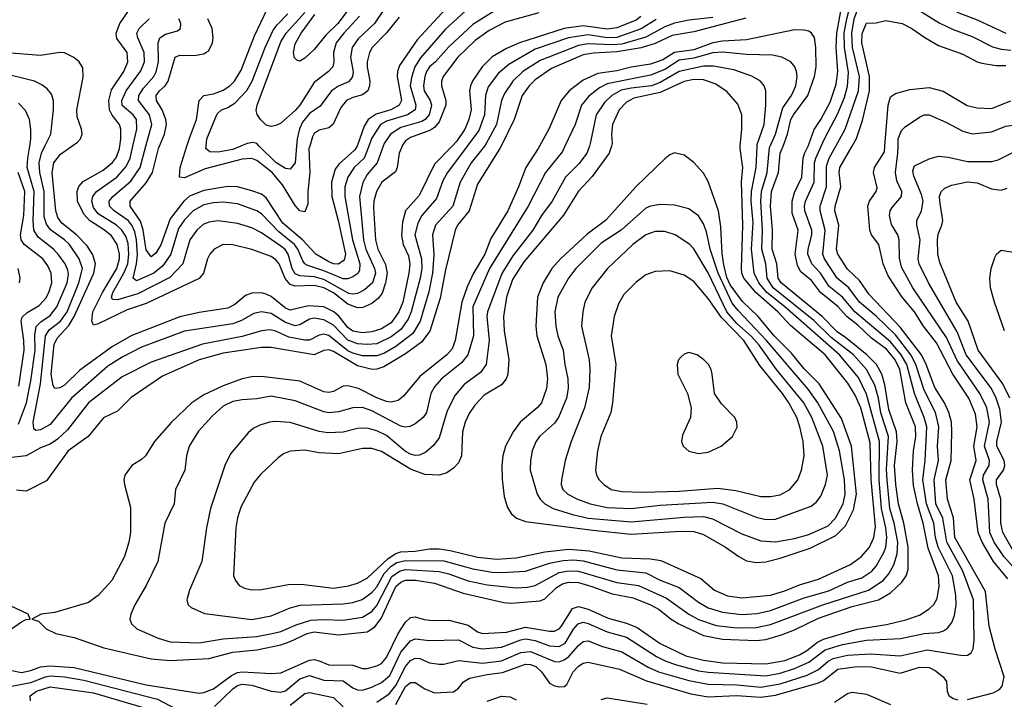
# Model space of a CAD drawing. Header units: inches. Extents: x 1308407 to 1441228, y 959628 to 1036311.
# Tile 377 of 656: x 1364263 to 1368363, y 1007696 to 1010526. Entities that reach past the tile are written whole.
import ezdxf

# ---------------------------------------------------------------- set-up
doc = ezdxf.new("R2010")
doc.units = ezdxf.units.IN
doc.header["$MEASUREMENT"] = 0
doc.layers.add('B3060', color=7, linetype='Continuous')
doc.layers.add('B3061', color=7, linetype='Continuous')

msp = doc.modelspace()

# ---------------------------------------------------------------- linework, layer by layer
at = {"layer": 'B3060', "color": 5}
for points, elevation in [([(1364190, 1007824.3), (1364270, 1007807.6), (1364310, 1007815.4), (1364350, 1007831.7), (1364390, 1007836), (1364490, 1007827.9), (1364790, 1007756), (1365010, 1007721.8), (1365030, 1007724.6), (1365070, 1007739.5), (1365144.6, 1007795.4), (1365170, 1007807.4), (1365190.7, 1007810.7), (1365310, 1007803.5), (1365350, 1007806.2), (1365470, 1007859.3), (1365490, 1007861.4), (1365510, 1007856.7), (1365550, 1007839.9), (1365650, 1007838.6), (1365690, 1007824.7), (1365710, 1007824), (1365750, 1007835.2), (1365770, 1007845.5), (1365790, 1007869.5), (1365839.2, 1007970), (1365870, 1008017.4), (1365890, 1008036.8), (1365910, 1008039.1), (1365947.9, 1008027.9), (1365983.9, 1008023.9), (1366050, 1008026), (1366130, 1008005.2), (1366170, 1007977.2), (1366190, 1007969.7), (1366290, 1007975.4), (1366370, 1007996), (1366470, 1007979.4), (1366490, 1007980.1), (1366510, 1007989.7), (1366519.5, 1008000.5), (1366565.6, 1008074.4), (1366590, 1008082.8), (1366630, 1008071.4), (1366714.2, 1008034.2), (1366790, 1008012.8), (1366834.8, 1007994.8), (1366930, 1007927.9), (1367037.2, 1007877.2), (1367110, 1007859.6), (1367190, 1007848.4), (1367370, 1007843.2), (1367450, 1007857), (1367510, 1007880.5), (1367541.3, 1007898.7), (1367585.9, 1007934.1), (1367610, 1007945.8), (1367750, 1007988), (1367872.8, 1008007.2), (1367953.5, 1008026.5), (1368010, 1008046.5), (1368050, 1008072.1), (1368069.9, 1008090.1), (1368083.9, 1008116.1), (1368092.4, 1008167.6), (1368089.4, 1008210), (1368045.8, 1008325.8), (1368026, 1008430), (1368001.7, 1008510), (1367985.6, 1008585.6), (1367980.5, 1008650), (1367985.3, 1008730), (1367995.1, 1008790), (1367994, 1008830), (1367953.8, 1008930), (1367927.7, 1009070), (1367908.3, 1009110), (1367873.4, 1009153.4), (1367810, 1009199.5), (1367754, 1009254), (1367709, 1009289), (1367670, 1009331.6), (1367598.3, 1009390), (1367560, 1009440), (1367515.8, 1009475.8), (1367502.1, 1009502.1), (1367492, 1009550), (1367504.5, 1009650), (1367480, 1009720), (1367479.7, 1009770), (1367490, 1009806.6), (1367520.5, 1009870), (1367525.1, 1009950), (1367531.4, 1009968.6), (1367546.5, 1010000)], 3380), ([(1366198.3, 1010000), (1366143.4, 1009930), (1366097.2, 1009850), (1366066.9, 1009750), (1365995.1, 1009670), (1365981.8, 1009630), (1365987.3, 1009547.3), (1365982.5, 1009470), (1365967.5, 1009392.5), (1365931.4, 1009270), (1365900.8, 1009219.2), (1365830, 1009164.9), (1365782.5, 1009137.5), (1365750, 1009125.7), (1365690, 1009126.5), (1365650, 1009136.8), (1365630, 1009147.1), (1365550, 1009211.4), (1365530, 1009216), (1365510, 1009212.7), (1365470, 1009191.7), (1365450, 1009191.4), (1365384.5, 1009204.5), (1365330, 1009228.4), (1365306.1, 1009233.9), (1365270, 1009230.7), (1365190, 1009207.4), (1365025, 1009175), (1364810, 1009099.7), (1364690, 1009039), (1364550.1, 1008930), (1364462.3, 1008817.7), (1364421.1, 1008778.9), (1364390, 1008758.9), (1364350, 1008742.5), (1364290, 1008709.4), (1364230, 1008703)], 3360), ([(1366268.1, 1010000), (1366263.2, 1009990), (1366170, 1009840.7), (1366134.6, 1009730), (1366086.8, 1009670), (1366076.5, 1009650), (1366036, 1009484), (1366013.4, 1009366.6), (1365970.8, 1009229.2), (1365936.4, 1009183.6), (1365870, 1009134.3), (1365780, 1009080), (1365750, 1009070.5), (1365730.3, 1009069.7), (1365670, 1009084), (1365570, 1009144.5), (1365550, 1009151.2), (1365530, 1009148.5), (1365489.4, 1009130.6), (1365310, 1009160.5), (1365270, 1009161.3), (1365110, 1009137), (1365010, 1009109), (1364858.1, 1009041.9), (1364727.9, 1008952.1), (1364670, 1008896), (1364611.8, 1008868.2), (1364547.9, 1008790), (1364465, 1008730), (1364374.3, 1008605.7), (1364290, 1008562), (1364250, 1008567.4)], 3380), ([(1364258.1, 1008841.9), (1364291.8, 1008930), (1364310, 1009022.3), (1364327.1, 1009150), (1364326.1, 1009213.9), (1364332, 1009248), (1364351.5, 1009268.5), (1364390, 1009294.3), (1364418.3, 1009330), (1364460.5, 1009430), (1364466.2, 1009466.2), (1364463.6, 1009483.6), (1364452.5, 1009510), (1364426, 1009546), (1364403.2, 1009570), (1364340.1, 1009620.1), (1364322.3, 1009650), (1364319.6, 1009690), (1364323.7, 1009810), (1364294.7, 1009910), (1364296.5, 1009950), (1364304.9, 1010000)], 3360), ([(1366427.7, 1010000), (1366422.2, 1009990), (1366370.5, 1009910), (1366340.9, 1009830), (1366295.5, 1009730), (1366225.4, 1009614.6), (1366200.6, 1009550), (1366153.2, 1009470), (1366126.4, 1009413.6), (1366104.1, 1009350), (1366077.1, 1009190), (1366064.1, 1009155.9), (1366041.3, 1009130), (1365930, 1009039.7), (1365861.6, 1008958.4), (1365839.2, 1008940.8), (1365810, 1008933.5), (1365790, 1008936.7), (1365750, 1008951.5), (1365674.3, 1008990), (1365630, 1009001.2), (1365610, 1008999.4), (1365570, 1008977.6), (1365550, 1008973.2), (1365530, 1008976.6), (1365430, 1009021.1), (1365270, 1009039.8), (1365230, 1009039.1), (1365190, 1009030.3), (1365110, 1009000.9), (1365030, 1008963.5), (1364980.1, 1008930), (1364895.1, 1008850), (1364824.3, 1008770), (1364786.9, 1008710), (1364770, 1008694), (1364730.2, 1008669.8), (1364700.3, 1008630), (1364696.5, 1008610), (1364699.5, 1008590), (1364724.8, 1008495.2), (1364724.6, 1008390), (1364718, 1008350), (1364698.9, 1008290), (1364646.2, 1008190), (1364590, 1008128.9), (1364550, 1008099.4), (1364410, 1008057.7), (1364352, 1008050), (1364314, 1008030), (1364341.1, 1008021.1), (1364372.7, 1007990), (1364413.4, 1007970), (1364490, 1007952.7), (1364613.7, 1007910), (1364810, 1007865.1), (1364890, 1007857.3), (1365050, 1007866.3), (1365150, 1007892), (1365250, 1007902.3), (1365350, 1007922.9), (1365390, 1007936.2), (1365460.2, 1007970), (1365490, 1007977.6), (1365590, 1007964.8), (1365710, 1007976.7), (1365742.1, 1007997.9), (1365767.8, 1008032.2), (1365830, 1008165.4), (1365850, 1008184.2), (1365870, 1008191.9), (1365911.5, 1008191.5), (1365990, 1008179.9), (1366110, 1008137.9), (1366279, 1008099), (1366310, 1008095.8), (1366430, 1008105.6), (1366450, 1008114.7), (1366498.1, 1008161.9), (1366522.9, 1008177.1), (1366550, 1008184), (1366590, 1008181.9), (1366646.1, 1008166.1), (1366730, 1008134.5), (1366818.3, 1008118.3), (1366889.5, 1008089.5), (1366925.8, 1008070), (1366975.8, 1008030), (1367008.6, 1008010), (1367110, 1007961.6), (1367190, 1007945.7), (1367330, 1007941.4), (1367370, 1007944.8), (1367435.7, 1007964.3), (1367490, 1007985.4), (1367590, 1008033.8), (1367730, 1008081.9), (1367839.2, 1008110), (1367890, 1008139.5), (1367936.3, 1008183.7), (1367954.7, 1008210), (1367963.5, 1008236.5), (1367963, 1008330), (1367945.1, 1008430), (1367922.4, 1008510), (1367911.6, 1008590), (1367906.5, 1008670), (1367917.1, 1008770), (1367914.7, 1008810), (1367882.9, 1008902.9), (1367865.4, 1009005.4), (1367853.1, 1009050), (1367830.5, 1009090), (1367791.4, 1009130), (1367702.7, 1009202.7), (1367666.7, 1009226.7), (1367605.1, 1009290), (1367434.3, 1009430), (1367422.3, 1009450), (1367415.6, 1009510), (1367396.5, 1009570), (1367397.8, 1009650), (1367390.2, 1009750), (1367394.2, 1009810), (1367423.7, 1009890), (1367430.4, 1009970), (1367441.8, 1010000)], 3420), ([(1366126.6, 1010000), (1366044.7, 1009890), (1366025.3, 1009854.7), (1365999.1, 1009780.9), (1365937.3, 1009710), (1365921, 1009679), (1365909, 1009630), (1365936.1, 1009530), (1365937.1, 1009490), (1365930.3, 1009450), (1365893.8, 1009310), (1365881, 1009279), (1365850, 1009235.5), (1365810, 1009204.8), (1365750, 1009176.3), (1365710, 1009172.8), (1365670, 1009176.8), (1365630, 1009191.4), (1365570, 1009254.5), (1365530, 1009276.8), (1365490, 1009283), (1365470, 1009279.6), (1365430, 1009255.3), (1365410, 1009251.5), (1365370, 1009264.9), (1365310, 1009303.2), (1365270.1, 1009309.9), (1365237.6, 1009302.4), (1365187.1, 1009272.9), (1365150, 1009259.9), (1364950, 1009229.1), (1364770, 1009162.1), (1364690, 1009120.5), (1364630, 1009082.8), (1364478.9, 1008950), (1364390, 1008840.2), (1364350, 1008817.5), (1364330, 1008814.8), (1364322.1, 1008822.1), (1364318.5, 1008850), (1364349.4, 1009010), (1364370.3, 1009209.7), (1364386, 1009234), (1364432.6, 1009270), (1364460.1, 1009310), (1364509.6, 1009429.6), (1364523.9, 1009490), (1364510.9, 1009530), (1364470, 1009589.4), (1364449.9, 1009610), (1364391.3, 1009651.3), (1364374, 1009674), (1364365.5, 1009705.5), (1364364.6, 1009810), (1364346.3, 1009890), (1364343.7, 1009930), (1364353.7, 1009970), (1364368.4, 1010000)], 3340), ([(1366063.9, 1010000), (1365990, 1009924.3), (1365926.3, 1009793.7), (1365870.3, 1009729.7), (1365856.9, 1009683.1), (1365853.3, 1009626.7), (1365860.2, 1009590), (1365882.7, 1009542.7), (1365888.3, 1009508.4), (1365884.2, 1009470), (1365858, 1009350), (1365841.7, 1009310), (1365810, 1009264.3), (1365770, 1009238.1), (1365730, 1009225.8), (1365690, 1009221.4), (1365650, 1009229.5), (1365630, 1009244.6), (1365593.7, 1009290), (1365571.6, 1009310), (1365530, 1009330.7), (1365465.7, 1009334.3), (1365390, 1009316.7), (1365370, 1009325), (1365310, 1009373.3), (1365290, 1009383.6), (1365270, 1009388.4), (1365230, 1009387.6), (1365202.9, 1009377.1), (1365159.6, 1009340.4), (1365130, 1009325.4), (1365010, 1009307.1), (1364930, 1009288.1), (1364730, 1009211.4), (1364650, 1009164.9), (1364513.8, 1009066.2), (1364450, 1009004.7), (1364430, 1008993.2), (1364410, 1008990.7), (1364403, 1009003), (1364394.7, 1009050), (1364405.9, 1009174.1), (1364419.5, 1009200.5), (1364467.1, 1009252.9), (1364490.1, 1009289.9), (1364571.6, 1009470), (1364579.3, 1009510), (1364567.5, 1009547.5), (1364544.3, 1009584.3), (1364499.8, 1009630), (1364438.4, 1009678.4), (1364422.1, 1009702.1), (1364413.4, 1009730), (1364398.9, 1009890), (1364405.7, 1009930), (1364433.6, 1009966.4), (1364480.1, 1010000)], 3320), ([(1365855.5, 1010000), (1365843, 1009970), (1365834.4, 1009910), (1365827.6, 1009892.4), (1365771.1, 1009848.9), (1365749.2, 1009810.8), (1365738.5, 1009770), (1365736.8, 1009743.2), (1365745.2, 1009610), (1365753.8, 1009570), (1365786.5, 1009506.5), (1365793.6, 1009470), (1365786.9, 1009430), (1365773, 1009387), (1365755.4, 1009364.6), (1365730, 1009344.7), (1365691.9, 1009328.1), (1365670, 1009325.7), (1365630, 1009341.8), (1365570, 1009389.3), (1365530, 1009410.1), (1365490, 1009419.6), (1365410, 1009417), (1365390, 1009423.1), (1365368.8, 1009448.8), (1365343.6, 1009510), (1365330, 1009526.7), (1365310, 1009539.5), (1365230, 1009568.6), (1365150, 1009588.3), (1365110.1, 1009589.9), (1365072.4, 1009570), (1365055.5, 1009550), (1365045.5, 1009530), (1365028.8, 1009470), (1365010, 1009448.2), (1364790, 1009344.1), (1364710, 1009317.2), (1364590, 1009259.7), (1364570, 1009254.2), (1364563.3, 1009270), (1364568.2, 1009310), (1364608.3, 1009390), (1364666.9, 1009490), (1364678, 1009530), (1364678.5, 1009550), (1364669.4, 1009590), (1364645.4, 1009625.4), (1364616.2, 1009650), (1364553.3, 1009690), (1364530, 1009716.6), (1364504, 1009770), (1364502.4, 1009810), (1364510, 1009832.1), (1364527.4, 1009852.6), (1364610, 1009899.5), (1364649.3, 1009930.7), (1364666.3, 1009953.7), (1364679, 1009990), (1364680.5, 1010000)], 3280), ([(1365777.1, 1010000), (1365752, 1009930), (1365710, 1009880.9), (1365691.5, 1009848.5), (1365677.5, 1009790), (1365694.7, 1009610), (1365703.9, 1009570), (1365741, 1009490), (1365745.2, 1009470), (1365732.5, 1009430), (1365699.5, 1009400.5), (1365670, 1009385.6), (1365650, 1009382.8), (1365633.7, 1009386.3), (1365530, 1009444.6), (1365490, 1009455.4), (1365430, 1009459.4), (1365410, 1009467.3), (1365397.3, 1009490), (1365381.7, 1009550), (1365368.5, 1009568.5), (1365350, 1009583.3), (1365270, 1009638.5), (1365230, 1009658.7), (1365170, 1009677), (1365090, 1009689), (1365050, 1009683.5), (1365027.1, 1009672.9), (1365000.1, 1009650), (1364972, 1009610), (1364942.5, 1009510), (1364888, 1009452), (1364755.2, 1009384.8), (1364670, 1009360.1), (1364650, 1009360.3), (1364645.9, 1009370), (1364650.3, 1009390), (1364696.8, 1009470), (1364713.2, 1009510), (1364718, 1009550), (1364714.7, 1009594.7), (1364704.7, 1009624.7), (1364688.9, 1009648.9), (1364666.3, 1009670), (1364590, 1009717.3), (1364570, 1009744.6), (1364563.3, 1009770), (1364567.3, 1009790), (1364582.9, 1009810), (1364667.8, 1009870), (1364705.8, 1009914.2), (1364722.5, 1009950), (1364734.4, 1010000)], 3260), ([(1365716.4, 1010000), (1365697.2, 1009950), (1365655.3, 1009910), (1365629, 1009870), (1365617.6, 1009830), (1365617.1, 1009790), (1365649.2, 1009610), (1365679.5, 1009510), (1365677.7, 1009482.3), (1365670.6, 1009469.4), (1365650, 1009454.8), (1365630, 1009447.2), (1365610, 1009446.5), (1365530, 1009480.9), (1365462.4, 1009502.4), (1365450, 1009510), (1365442.2, 1009522.2), (1365421.7, 1009570), (1365407, 1009590), (1365342.4, 1009642.4), (1365270, 1009717.8), (1365250, 1009729.9), (1365170, 1009759), (1365110, 1009766.4), (1365070, 1009764.1), (1365030, 1009754.9), (1364985, 1009730), (1364950, 1009692.5), (1364924, 1009656), (1364891.9, 1009550), (1364859.4, 1009500.6), (1364821.2, 1009470), (1364750, 1009438.4), (1364735.8, 1009450), (1364749.6, 1009510), (1364753.1, 1009546.9), (1364749.6, 1009609.6), (1364742.6, 1009642.6), (1364730.4, 1009670), (1364714.4, 1009690), (1364656.4, 1009730), (1364637.6, 1009750), (1364636.3, 1009770), (1364650.8, 1009790), (1364726.3, 1009853.7), (1364764.8, 1009910), (1364788.9, 1010000)], 3240), ([(1366533.6, 1010000), (1366522.9, 1009977.1), (1366453.1, 1009890), (1366380.5, 1009750), (1366219, 1009490), (1366149.5, 1009330), (1366153.1, 1009210), (1366129.3, 1009130), (1366102.6, 1009097.4), (1366019.6, 1009030), (1365990, 1008996.5), (1365975.1, 1008970), (1365957.2, 1008890), (1365943.5, 1008870), (1365910, 1008843.4), (1365888.4, 1008831.6), (1365870, 1008828.8), (1365850, 1008833.5), (1365730, 1008897.1), (1365690, 1008910.7), (1365650, 1008909.9), (1365590, 1008892.8), (1365550, 1008889.5), (1365530, 1008893.2), (1365410, 1008939.2), (1365310, 1008958.4), (1365250, 1008946.7), (1365190, 1008943.4), (1365150, 1008935.9), (1365110, 1008916), (1365064.5, 1008875.5), (1365007.5, 1008812.5), (1364969.4, 1008750), (1364957.4, 1008710), (1364950.2, 1008650), (1364912.1, 1008570), (1364906.8, 1008510), (1364867.7, 1008430), (1364838.6, 1008270), (1364790.2, 1008170), (1364742.8, 1008090), (1364725.2, 1008050), (1364721.7, 1008030), (1364728.7, 1008010), (1364750.3, 1007990), (1364840.3, 1007950), (1364890, 1007935.5), (1365010, 1007930.9), (1365110, 1007947.2), (1365250, 1007957.8), (1365314, 1007970), (1365350, 1007978.8), (1365414.2, 1008005.8), (1365475.2, 1008024.8), (1365528.2, 1008028.2), (1365610, 1008025.7), (1365690, 1008037.9), (1365730, 1008061.3), (1365750, 1008086), (1365813.1, 1008206.9), (1365844.6, 1008230), (1365870, 1008235.8), (1366010, 1008228.4), (1366050, 1008219.1), (1366130, 1008189.2), (1366210, 1008173.3), (1366330, 1008160.2), (1366377.6, 1008162.4), (1366410, 1008169.7), (1366510, 1008223.6), (1366550, 1008231.2), (1366590, 1008229.8), (1366750, 1008182.2), (1366840.2, 1008170), (1366957.1, 1008117.1), (1367049.6, 1008050), (1367090, 1008027.9), (1367163.3, 1008003.3), (1367250, 1007993.9), (1367330, 1007994.8), (1367390, 1008006.8), (1367607.7, 1008090), (1367797.3, 1008150), (1367858.3, 1008190), (1367882.1, 1008217.9), (1367904, 1008256), (1367917.7, 1008302.3), (1367919.9, 1008350), (1367905.1, 1008430), (1367887.2, 1008490), (1367875, 1008610), (1367873.1, 1008653.1), (1367880.9, 1008790), (1367849.4, 1008889.4), (1367839, 1008950), (1367823.6, 1009003.6), (1367789.9, 1009070), (1367735.4, 1009130), (1367642.1, 1009202.1), (1367570, 1009273.9), (1367400.7, 1009410), (1367376.2, 1009450), (1367369.7, 1009510), (1367353.4, 1009570), (1367356, 1009650), (1367349, 1009770), (1367352.1, 1009810), (1367376.1, 1009890), (1367386.1, 1009993.9), (1367388.7, 1010000)], 3440), ([(1365667.8, 1010000), (1365657.9, 1009982.1), (1365593.7, 1009926.3), (1365576.4, 1009903.6), (1365562.1, 1009850), (1365562.4, 1009790), (1365589.7, 1009689.7), (1365620.2, 1009550), (1365614.9, 1009525.1), (1365590, 1009508.2), (1365570, 1009509.7), (1365550, 1009517.5), (1365495.8, 1009550), (1365440.6, 1009610), (1365358.6, 1009678.6), (1365290, 1009783.8), (1365270, 1009799.2), (1365230, 1009813.8), (1365170, 1009829.6), (1365130, 1009831.9), (1365030, 1009814.8), (1364970, 1009790.9), (1364946.4, 1009770), (1364890, 1009696.7), (1364851.2, 1009588.8), (1364830, 1009554.1), (1364810, 1009539.2), (1364790, 1009567.7), (1364777.2, 1009650), (1364766.4, 1009686.4), (1364722.8, 1009750), (1364723.4, 1009770), (1364790, 1009846.6), (1364815.7, 1009890), (1364841.3, 1009990), (1364845.5, 1010000)], 3220), ([(1365470.7, 1010000), (1365467.7, 1009990), (1365471.3, 1009890), (1365462.3, 1009810), (1365462.5, 1009757.5), (1365450, 1009726.3), (1365430, 1009730.6), (1365410, 1009751.8), (1365357.8, 1009837.8), (1365314.5, 1009890), (1365250, 1009939.3), (1365230, 1009947.6), (1365190, 1009945.7), (1365035.1, 1009904.9), (1364950, 1009867.9), (1364928.1, 1009870), (1364931.8, 1009910), (1364959.7, 1010000)], 3180), ([(1366635.3, 1010000), (1366624.2, 1009970), (1366593.2, 1009926.8), (1366536, 1009870), (1366481, 1009770), (1366435.4, 1009710), (1366399.5, 1009650), (1366316.8, 1009543.2), (1366270.4, 1009469.6), (1366211.3, 1009310), (1366209, 1009290), (1366217.7, 1009190), (1366205.9, 1009090), (1366182.6, 1009057.4), (1366113.7, 1009006.3), (1366076.9, 1008963.1), (1366043.2, 1008896.8), (1366010, 1008785.3), (1365986.8, 1008753.2), (1365954.7, 1008725.3), (1365927.8, 1008712.2), (1365910, 1008711.2), (1365890, 1008716.6), (1365870, 1008728.1), (1365790, 1008794.5), (1365750, 1008814.6), (1365710, 1008824.5), (1365670, 1008823.2), (1365610, 1008807.8), (1365545.6, 1008805.6), (1365510, 1008810.8), (1365390, 1008848.4), (1365327.8, 1008852.2), (1365304, 1008850), (1365262.5, 1008837.5), (1365235.8, 1008824.2), (1365213.9, 1008806.1), (1365141.6, 1008718.4), (1365118, 1008670), (1365058, 1008490), (1365041.3, 1008410), (1365021.4, 1008270), (1364970.2, 1008150), (1364959.5, 1008110), (1364964.9, 1008090), (1364977.6, 1008077.6), (1365032.7, 1008052.7), (1365230, 1008028.8), (1365310, 1008044), (1365390, 1008076.9), (1365431.5, 1008088.5), (1365610, 1008094.1), (1365650, 1008099.5), (1365688.8, 1008111.2), (1365730, 1008140.6), (1365750, 1008164.6), (1365780.7, 1008219.3), (1365809.8, 1008250.2), (1365833.9, 1008266.1), (1365870, 1008274.6), (1366030, 1008271.9), (1366150, 1008239), (1366230, 1008225.4), (1366270, 1008223.6), (1366370, 1008229.1), (1366470, 1008262.3), (1366526, 1008274), (1366570, 1008276.6), (1366610, 1008273), (1366750, 1008235.2), (1366870, 1008222.2), (1366930, 1008192.3), (1367010, 1008161.5), (1367090, 1008100.7), (1367130, 1008077), (1367190, 1008059.2), (1367268.9, 1008048.9), (1367333.6, 1008053.6), (1367390, 1008066.4), (1367530, 1008117.9), (1367632, 1008148), (1367710, 1008183.1), (1367770, 1008201.3), (1367812.2, 1008230), (1367830.3, 1008250), (1367862.6, 1008310), (1367870.2, 1008330), (1367874, 1008370), (1367870, 1008410.1), (1367852, 1008490), (1367841.6, 1008610), (1367844.2, 1008770), (1367790, 1008966.2), (1367755.7, 1009035.7), (1367676.7, 1009130), (1367449.7, 1009329.7), (1367375, 1009390), (1367340.6, 1009430), (1367321.9, 1009470), (1367310.6, 1009570), (1367318.2, 1009681.8), (1367309.2, 1009770), (1367311, 1009810), (1367330.7, 1009910), (1367333.9, 1010000)], 3460), ([(1365183.5, 1010000), (1365150, 1009986.2), (1365090, 1009974.2), (1365055.2, 1009975.2), (1365038.2, 1009990), (1365039.2, 1010000)], 3160), ([(1365074.2, 1007665.8), (1365150, 1007739.9), (1365170, 1007753.2), (1365190, 1007758.6), (1365230, 1007755), (1365310, 1007730.4), (1365350, 1007725.3), (1365370, 1007731.7), (1365430, 1007780.9), (1365470, 1007794.7), (1365530, 1007775.6), (1365610, 1007772.7), (1365650, 1007743.5), (1365670, 1007734.7), (1365690, 1007734.4), (1365730, 1007745.9), (1365770, 1007766.2), (1365805.1, 1007794.9), (1365850, 1007892.8), (1365890, 1007939.4), (1365910, 1007948.4), (1365970, 1007941), (1366090, 1007943), (1366150, 1007913.1), (1366190, 1007906.6), (1366270, 1007913.7), (1366350, 1007943.7), (1366370, 1007947.3), (1366410, 1007940.2), (1366470, 1007918.3), (1366510, 1007915.7), (1366534, 1007930), (1366570, 1007988.1), (1366589.1, 1008010.9), (1366610, 1008017), (1366630, 1008012.2), (1366710, 1007976.5), (1366790, 1007954.8), (1366914.3, 1007874.3), (1366954.2, 1007854.2), (1366998.8, 1007838.8), (1367090, 1007814.5), (1367130, 1007808.4), (1367370, 1007793.2), (1367430, 1007804.1), (1367490, 1007823.8), (1367550, 1007850.6), (1367618, 1007902), (1367690, 1007924.2), (1367790, 1007941.8), (1367930.6, 1007949.4), (1368030, 1007970.1), (1368090, 1007974.7), (1368110, 1007980.9), (1368127.5, 1007992.5), (1368144.8, 1008015.2), (1368155.3, 1008044.7), (1368163, 1008090), (1368162.2, 1008130), (1368147.2, 1008210), (1368088.3, 1008330), (1368077.3, 1008370), (1368069.3, 1008430), (1368039.1, 1008510), (1368024.5, 1008610), (1368033.4, 1008690), (1368040.2, 1008830), (1368030.2, 1008870), (1367989.6, 1008969.6), (1367956.8, 1009090), (1367934.5, 1009130), (1367890, 1009184.7), (1367740.4, 1009310), (1367690, 1009370.3), (1367634.3, 1009414.3), (1367597.7, 1009470), (1367561.6, 1009510), (1367545.8, 1009550), (1367545.9, 1009570), (1367561.7, 1009630), (1367561.6, 1009650), (1367533.1, 1009730), (1367531.5, 1009750), (1367535.4, 1009770), (1367571.5, 1009850), (1367573.2, 1009930), (1367578.4, 1009950), (1367601, 1010000)], 3360), ([(1366727.3, 1010000), (1366717.4, 1009970), (1366646.5, 1009873.5), (1366590, 1009811.8), (1366527.3, 1009712.7), (1366362.4, 1009517.6), (1366315.6, 1009444.4), (1366290.8, 1009370), (1366278, 1009290), (1366280.9, 1009230), (1366300.7, 1009110), (1366296.3, 1009050), (1366288.9, 1009030), (1366270, 1009005), (1366197.5, 1008962.5), (1366158.9, 1008921.1), (1366134.4, 1008885.6), (1366117.5, 1008850), (1366106.4, 1008810), (1366102.9, 1008710), (1366090, 1008680.8), (1366070, 1008658.2), (1366041.3, 1008638.7), (1366011.3, 1008628.7), (1365950, 1008632), (1365890, 1008653.9), (1365770, 1008727.3), (1365730, 1008740.6), (1365690, 1008740.6), (1365590, 1008718.2), (1365510, 1008722.1), (1365450, 1008734), (1365390, 1008729.1), (1365362.1, 1008717.9), (1365338.8, 1008701.2), (1365267.2, 1008632.8), (1365239.6, 1008600.4), (1365184.6, 1008495.4), (1365170, 1008452), (1365162.6, 1008410), (1365153.8, 1008210), (1365161.2, 1008190), (1365177.7, 1008170), (1365198.9, 1008158.9), (1365230, 1008152.5), (1365270, 1008153.4), (1365390, 1008175.5), (1365446, 1008174), (1365570, 1008158.3), (1365632.2, 1008167.8), (1365670, 1008180.1), (1365710, 1008199.7), (1365797.4, 1008282.6), (1365830, 1008303.6), (1365850, 1008309.8), (1365910, 1008313.3), (1365970, 1008323), (1366010, 1008322.7), (1366056.2, 1008316.2), (1366170, 1008287.9), (1366250, 1008279.4), (1366330, 1008284.8), (1366449.5, 1008310.5), (1366550, 1008320.7), (1366634.1, 1008314.1), (1366770, 1008285.5), (1366890, 1008280.5), (1366933.3, 1008273.3), (1367098.9, 1008198.9), (1367156.3, 1008150), (1367210, 1008126.2), (1367270, 1008118.3), (1367390, 1008129.1), (1367450, 1008147.4), (1367510, 1008172.2), (1367590, 1008195.6), (1367722.5, 1008257.5), (1367769.2, 1008290.8), (1367802.3, 1008330), (1367820.2, 1008370), (1367826.3, 1008413.7), (1367808.9, 1008611.1), (1367804.2, 1008764.2), (1367765.2, 1008910), (1367742, 1008962), (1367712.1, 1009012.1), (1367617.9, 1009130), (1367473.2, 1009253.2), (1367420.9, 1009310), (1367329, 1009390), (1367278.7, 1009450), (1367270, 1009470), (1367268.7, 1009490), (1367274.5, 1009670), (1367269.4, 1009850.6), (1367274.8, 1009910), (1367262.7, 1009990), (1367263.6, 1010000)], 3480), ([(1365415.5, 1010000), (1365409.6, 1009930.4), (1365390, 1009903.1), (1365370, 1009905.9), (1365330, 1009931.1), (1365260.1, 1010000)], 3160), ([(1365750, 1007684.5), (1365801.7, 1007718.3), (1365830, 1007753.9), (1365870, 1007832), (1365890, 1007856.9), (1365910, 1007867.4), (1365930, 1007865.7), (1365970, 1007847.9), (1366010, 1007841.9), (1366030, 1007841.6), (1366090, 1007857.7), (1366190, 1007846.4), (1366270, 1007856.5), (1366350, 1007890.6), (1366390, 1007895.5), (1366490, 1007853.8), (1366510, 1007852.2), (1366530, 1007859.7), (1366550, 1007874.8), (1366590, 1007920.5), (1366610, 1007936.6), (1366630, 1007939.1), (1366690, 1007915.6), (1366770, 1007893.5), (1366880.7, 1007830), (1366923.9, 1007810), (1367050, 1007774.4), (1367130, 1007758.9), (1367250, 1007755.9), (1367350, 1007746.6), (1367430, 1007760.5), (1367542.9, 1007797.1), (1367590, 1007819.8), (1367630, 1007854.8), (1367650, 1007866.4), (1367710, 1007880.2), (1367805.9, 1007885.9), (1367930, 1007877.4), (1368041.5, 1007901.4), (1368190, 1007878.5), (1368210, 1007880.2), (1368226, 1007890), (1368233.6, 1007906.4), (1368238.3, 1007941.7), (1368234.5, 1008110), (1368191.1, 1008230), (1368123.9, 1008350), (1368107, 1008450), (1368077.6, 1008510), (1368071.4, 1008610), (1368089.1, 1008690), (1368085.4, 1008750), (1368090.7, 1008830), (1368077.3, 1008890), (1368030, 1008983.9), (1367995.6, 1009090), (1367974.8, 1009130), (1367910, 1009214.2), (1367830, 1009291.4), (1367760.1, 1009350), (1367716.2, 1009410), (1367666.8, 1009450), (1367614.6, 1009530), (1367607.6, 1009550), (1367616.8, 1009650), (1367596.8, 1009730), (1367596.7, 1009750), (1367622.3, 1009830), (1367623.4, 1009916.6), (1367634.5, 1009950), (1367662.1, 1010000)], 3340), ([(1368210, 1007694.8), (1368317.4, 1007722.6), (1368343.5, 1007736.5), (1368354.5, 1007750), (1368362.3, 1007790), (1368325, 1007905), (1368300.5, 1008000.5), (1368284.6, 1008144.6), (1368157.4, 1008370), (1368152.3, 1008452.3), (1368127, 1008530), (1368120.2, 1008610), (1368142.6, 1008690), (1368145.3, 1008810), (1368143.4, 1008850), (1368133, 1008890), (1368114.3, 1008930), (1368074.3, 1008994.3), (1368038.2, 1009090), (1368018.2, 1009130), (1367930, 1009245.7), (1367801, 1009381), (1367760.5, 1009440.5), (1367710, 1009487.4), (1367670.7, 1009550), (1367664.5, 1009570), (1367674.9, 1009670), (1367658, 1009730), (1367658.8, 1009750), (1367683.2, 1009830), (1367676.1, 1009890), (1367678.7, 1009910), (1367730.2, 1010000)], 3320), ([(1368378.1, 1008198.1), (1368318.5, 1008270), (1368270.9, 1008350), (1368255, 1008390), (1368237.5, 1008530), (1368219.3, 1008610), (1368246.3, 1008690), (1368236.5, 1008750), (1368250.9, 1008830), (1368243.7, 1008883.7), (1368215.8, 1008950), (1368148.4, 1009050), (1368080.4, 1009180.4), (1368026.2, 1009250), (1367988.7, 1009310), (1367938.7, 1009370), (1367879.5, 1009459.5), (1367859.2, 1009510), (1367840.4, 1009590), (1367810.4, 1009630), (1367803, 1009650), (1367795.6, 1009750), (1367802.4, 1009770), (1367830.4, 1009810), (1367834, 1009826), (1367818.6, 1009890), (1367822.8, 1009910), (1367863.9, 1009976.1), (1367865.8, 1010000)], 3280), ([(1368422.8, 1008222.8), (1368360.8, 1008290), (1368320.9, 1008350), (1368302.6, 1008390), (1368296.8, 1008530), (1368273.5, 1008610), (1368277, 1008630), (1368299.9, 1008670), (1368301.4, 1008690), (1368281.1, 1008750), (1368301.8, 1008850), (1368290.3, 1008910.3), (1368261, 1008970), (1368166.5, 1009106.5), (1368122.3, 1009202.3), (1367982.9, 1009410), (1367935.1, 1009495.1), (1367927.2, 1009532.8), (1367926, 1009610), (1367920.4, 1009630), (1367893.7, 1009673.7), (1367885.2, 1009710), (1367888.6, 1009730), (1367896.5, 1009743.5), (1367935.4, 1009790), (1367936, 1009810), (1367915.7, 1009855.7), (1367910.2, 1009890), (1367920.5, 1009970), (1367920.9, 1010000)], 3260), ([(1368403.5, 1008310), (1368356.6, 1008390), (1368349.4, 1008430), (1368348.6, 1008530), (1368331.1, 1008590), (1368331.3, 1008610), (1368359.6, 1008650), (1368366.2, 1008670), (1368362.3, 1008690), (1368331.7, 1008750), (1368331.9, 1008770), (1368351.3, 1008850), (1368344.5, 1008904.5), (1368329.6, 1008949.6), (1368309.6, 1008990), (1368204.9, 1009130), (1368166.8, 1009226.8), (1368047.1, 1009430), (1368009.1, 1009510), (1368005.1, 1009530), (1368013.6, 1009610), (1367998.5, 1009670), (1367998.8, 1009690), (1368017.9, 1009730), (1368025.5, 1009770), (1368018.8, 1009798.8), (1367986.2, 1009873.8), (1367983.1, 1009896.9), (1367990, 1009917.6), (1368050, 1009947), (1368090, 1009957.7), (1368130, 1009953.9), (1368210, 1009935.5), (1368310, 1009935.7), (1368337.7, 1009942.3), (1368404.1, 1009975.9)], 3240), ([(1364259.4, 1009000.6), (1364281, 1009150), (1364280.4, 1009190), (1364269.3, 1009270), (1364273.2, 1009286.8), (1364293.6, 1009306.4), (1364344.1, 1009335.9), (1364372.7, 1009367.3), (1364386.3, 1009393.7), (1364396.7, 1009430), (1364394.6, 1009470), (1364380.6, 1009500.6), (1364359.4, 1009530), (1364282.1, 1009590), (1364269, 1009610), (1364266.8, 1009630), (1364280.2, 1009710), (1364284.5, 1009810), (1364256.6, 1009890)], 3380), ([(1368386.6, 1008950), (1368357.6, 1009010), (1368254.6, 1009150), (1368212.8, 1009270), (1368163.5, 1009350), (1368095.1, 1009515.1), (1368087.1, 1009550), (1368085.4, 1009610), (1368087.5, 1009632.5), (1368103.2, 1009670), (1368106.7, 1009690), (1368094.2, 1009770), (1368093.8, 1009790), (1368100.2, 1009810), (1368115.5, 1009824.5), (1368143, 1009837), (1368210, 1009850.5), (1368250, 1009846.9), (1368310, 1009822), (1368350, 1009815.7), (1368375.8, 1009824.2)], 3220), ([(1368364.5, 1009230), (1368322.3, 1009350), (1368306.2, 1009410), (1368303.1, 1009450), (1368308, 1009490), (1368324, 1009536), (1368330.8, 1009550), (1368350, 1009566), (1368410, 1009556)], 3180), ([(1364261.8, 1009430), (1364265.5, 1009450), (1364257.1, 1009490)], 3420), ([(1364201.5, 1007970), (1364270, 1008018), (1364290, 1008028.2), (1364306, 1008030), (1364298, 1008050), (1364150, 1008119.8)], 3420), ([(1365830, 1007674.5), (1365870, 1007749.7), (1365890, 1007766.3), (1365910, 1007765.8), (1365950, 1007739.5), (1365990, 1007723.2), (1366070, 1007727), (1366090, 1007741.7), (1366111.2, 1007768.8), (1366135.8, 1007784.2), (1366210, 1007799.8), (1366273.1, 1007806.9), (1366370, 1007842.6), (1366390, 1007841.5), (1366412.3, 1007832.3), (1366436, 1007810), (1366470, 1007763), (1366490, 1007751.8), (1366510, 1007747.6), (1366530, 1007749.1), (1366541.8, 1007758.2), (1366568.4, 1007810), (1366590, 1007833.6), (1366610, 1007846.5), (1366630, 1007851), (1366760.8, 1007820.8), (1366873, 1007773), (1367058.4, 1007718.4), (1367130, 1007705.6), (1367248.4, 1007711.6), (1367350, 1007704.6), (1367410, 1007712.6), (1367590, 1007764.3), (1367610, 1007774.7), (1367670, 1007821.3), (1367750, 1007833), (1367810.5, 1007830.5), (1367930, 1007804.9), (1368010, 1007830.4), (1368050, 1007828.8), (1368075.7, 1007815.7), (1368108.8, 1007790), (1368122, 1007770), (1368125.2, 1007730), (1368131.8, 1007711.8), (1368150, 1007698.9), (1368170, 1007693.6)], 3320), ([(1364229.1, 1007750.9), (1364310, 1007765.6), (1364370, 1007789.8), (1364390, 1007793.1), (1364450, 1007790), (1364530, 1007775.8), (1364836.8, 1007696.8), (1364910, 1007658.3)], 3360), ([(1364307.4, 1007690), (1364306.4, 1007710), (1364332.9, 1007730), (1364390, 1007747.2), (1364570, 1007722.6), (1364810, 1007652.5)], 3340), ([(1365390, 1007671.7), (1365450, 1007719.7), (1365470, 1007724), (1365570, 1007703.4), (1365610, 1007664.1)], 3340), ([(1366210, 1007687.5), (1366270, 1007709.1), (1366306.2, 1007706.2), (1366330, 1007694.3)], 3280), ([(1367656, 1007684), (1367710, 1007720.4), (1367730, 1007725.1), (1367790, 1007717.9), (1367890, 1007674.2)], 3280), ([(1366684.7, 1007695.3), (1366710, 1007702.6), (1366875.7, 1007675.7)], 3280)]:
    msp.add_lwpolyline(points, dxfattribs=dict(at, elevation=elevation))
for points, elevation in [([(1366990, 1009972), (1366970, 1009963.6), (1366950, 1009946.6), (1366830, 1009831.9), (1366702.1, 1009690), (1366626.6, 1009633.4), (1366514.9, 1009530), (1366478.8, 1009490), (1366442.9, 1009430), (1366419.7, 1009370), (1366412.9, 1009250), (1366416.4, 1009210), (1366454.4, 1009090), (1366460.5, 1009030), (1366456.8, 1008990), (1366435.9, 1008930), (1366418.7, 1008910), (1366346.7, 1008850), (1366317.7, 1008810), (1366286, 1008750), (1366275, 1008710), (1366271.1, 1008670), (1366272.4, 1008612.4), (1366280.9, 1008540.9), (1366295, 1008495), (1366309.6, 1008469.6), (1366331.7, 1008450), (1366370, 1008436.9), (1366650, 1008400.2), (1366810, 1008384.1), (1367015.9, 1008395.9), (1367070, 1008394.8), (1367110, 1008382.1), (1367201.8, 1008330), (1367257.7, 1008290), (1367290, 1008272.6), (1367330, 1008265.3), (1367370, 1008268.6), (1367430, 1008283.5), (1367555.3, 1008324.7), (1367662.1, 1008377.9), (1367702.2, 1008417.8), (1367734.9, 1008485.1), (1367747.5, 1008550), (1367726.5, 1008750), (1367685.6, 1008865.6), (1367592.9, 1009010), (1367530, 1009071.8), (1367477.7, 1009137.7), (1367404.4, 1009210), (1367338.8, 1009290), (1367273.1, 1009353.1), (1367222.4, 1009422.4), (1367208, 1009452), (1367194.9, 1009505.1), (1367188.4, 1009551.6), (1367183.4, 1009663.4), (1367173.7, 1009730), (1367130, 1009852.2), (1367110, 1009887.6), (1367070, 1009931), (1367030, 1009961.3)], 3520), ([(1366930, 1009756.5), (1366890, 1009749.9), (1366870, 1009741.3), (1366767.3, 1009650), (1366684.2, 1009595.8), (1366578.6, 1009490), (1366547.9, 1009450), (1366504.6, 1009370), (1366492.2, 1009310), (1366495.2, 1009250), (1366504.2, 1009210), (1366526.3, 1009150), (1366532.8, 1009090), (1366545.6, 1009030), (1366547.4, 1008990), (1366539.7, 1008950), (1366507.2, 1008870), (1366490, 1008845.6), (1366427.6, 1008790), (1366412.4, 1008767.6), (1366397.4, 1008730), (1366390.2, 1008690), (1366389.3, 1008650), (1366418.4, 1008550), (1366430.1, 1008530), (1366450.1, 1008510.1), (1366485.2, 1008490), (1366564.9, 1008464.9), (1366630.5, 1008450.5), (1366810, 1008435.5), (1367030, 1008454.6), (1367110, 1008457.2), (1367148, 1008448), (1367270, 1008384.8), (1367350, 1008355.3), (1367410, 1008351.6), (1367490, 1008366.2), (1367550, 1008382.2), (1367630, 1008418.3), (1367660.8, 1008450), (1367692.1, 1008510), (1367701.2, 1008550), (1367698.5, 1008610), (1367677.1, 1008730), (1367651.5, 1008811.5), (1367586.7, 1008930), (1367546.7, 1008986.8), (1367372.9, 1009190), (1367254.6, 1009314.6), (1367230, 1009346.2), (1367171.2, 1009470), (1367138.8, 1009570), (1367123, 1009643), (1367110, 1009676.4), (1367090, 1009709.8), (1367050, 1009737.8), (1366990, 1009754.2)], 3540), ([(1366950, 1009644), (1366910, 1009643.8), (1366870.3, 1009630), (1366816, 1009590), (1366710.9, 1009490), (1366647.2, 1009410), (1366617, 1009350), (1366608.1, 1009310), (1366603.1, 1009250), (1366634.4, 1009110), (1366637.5, 1009070), (1366634.5, 1008994.5), (1366615, 1008910), (1366559, 1008770), (1366534.6, 1008690), (1366519, 1008610), (1366518.1, 1008590), (1366525.1, 1008570), (1366545.8, 1008550), (1366585.8, 1008530), (1366638.3, 1008510), (1366710, 1008494.1), (1366809, 1008491), (1366930, 1008504.3), (1367150, 1008517.5), (1367191.3, 1008510), (1367330, 1008454.4), (1367370, 1008445), (1367410, 1008445.8), (1367559.3, 1008500.7), (1367581.9, 1008518.1), (1367598.7, 1008541.3), (1367619.3, 1008590), (1367626.6, 1008630), (1367607.9, 1008750), (1367562.2, 1008870), (1367529, 1008930), (1367414, 1009070), (1367342, 1009170), (1367308.5, 1009208.5), (1367250, 1009261.1), (1367208.1, 1009310), (1367130, 1009471.3), (1367070, 1009571.3), (1367054.2, 1009590), (1366993.3, 1009630)], 3560), ([(1366970, 1009479.8), (1366910, 1009477.1), (1366870, 1009463.1), (1366830, 1009432.7), (1366778.5, 1009381.5), (1366756.5, 1009343.5), (1366738.4, 1009290), (1366725.6, 1009210), (1366745.2, 1009090), (1366732.3, 1008930), (1366724.6, 1008890), (1366682.5, 1008790), (1366668.9, 1008731.1), (1366661, 1008650), (1366664.7, 1008630), (1366675.9, 1008610), (1366695, 1008590), (1366726.7, 1008570), (1366770, 1008561.2), (1366858, 1008558), (1367010, 1008562.6), (1367170, 1008575.8), (1367246, 1008566), (1367350, 1008539.8), (1367390, 1008539.8), (1367430, 1008547.4), (1367470.8, 1008570), (1367503.9, 1008610), (1367519, 1008650), (1367529.5, 1008710), (1367525.8, 1008770), (1367512.4, 1008830), (1367499.2, 1008870), (1367465.7, 1008930), (1367439, 1008970), (1367345.6, 1009085.6), (1367278, 1009190), (1367185.3, 1009285.3), (1367130, 1009365.3), (1367070, 1009436.3), (1367030, 1009461.7)], 3580), ([(1367050, 1009139.5), (1367030, 1009133.7), (1367017.3, 1009122.7), (1367006.7, 1009110), (1367000.5, 1009090), (1367003.8, 1009050), (1367043.8, 1008970), (1367059.1, 1008910), (1367056.4, 1008870), (1367023.9, 1008796.1), (1367019.7, 1008770), (1367025.8, 1008750), (1367050, 1008729.4), (1367090, 1008719.1), (1367130, 1008725), (1367184.2, 1008750), (1367231.8, 1008790), (1367251.3, 1008828.7), (1367249.6, 1008850), (1367240.7, 1008870), (1367186.1, 1008926.1), (1367156.2, 1008970), (1367147.1, 1009050), (1367142.3, 1009070), (1367130.9, 1009090), (1367112.4, 1009110), (1367084.7, 1009130)], 3620)]:
    msp.add_lwpolyline(points, close=True, dxfattribs=dict(at, elevation=elevation))
at = {"layer": 'B3061', "color": 5}
for points, elevation in [([(1367601, 1010000), (1367614.5, 1010030), (1367670, 1010135.1), (1367697.8, 1010202.2), (1367711, 1010249), (1367713.9, 1010306.1), (1367697.4, 1010410), (1367696.7, 1010470), (1367706.9, 1010530), (1367727.9, 1010610), (1367733.6, 1010670), (1367749.5, 1010710.5), (1367770, 1010724.8), (1367790, 1010728.6), (1367838, 1010718), (1367970, 1010662.6), (1368174.1, 1010554.1), (1368250, 1010525.2), (1368369.3, 1010469.3)], 3360), ([(1365707.3, 1010670), (1365588.1, 1010510), (1365538.2, 1010461.8), (1365490, 1010402.1), (1365450, 1010365.3), (1365430, 1010354), (1365417.4, 1010357.4), (1365407.3, 1010367.3), (1365402.9, 1010390), (1365410, 1010425.3), (1365435.5, 1010470), (1365492.3, 1010547.7)], 3120), ([(1367662.1, 1010000), (1367700.7, 1010070), (1367756.7, 1010230), (1367759.8, 1010290), (1367731.4, 1010410), (1367728.2, 1010470), (1367737.7, 1010530), (1367760.7, 1010590), (1367775.1, 1010650), (1367788.4, 1010670), (1367810, 1010671.4), (1367830, 1010662.2), (1367890, 1010624.6), (1367970, 1010588.9), (1368092.4, 1010512.4), (1368150, 1010485.3), (1368230, 1010456.2), (1368313.7, 1010413.7), (1368350, 1010403.8), (1368390, 1010399.6)], 3340), ([(1366090.1, 1010630), (1365917.8, 1010442.2), (1365845, 1010335), (1365836.3, 1010310), (1365835.5, 1010290), (1365853.2, 1010190), (1365843.3, 1010170), (1365809.3, 1010150.7), (1365747.1, 1010132.9), (1365714.1, 1010110), (1365697.4, 1010082.6), (1365670, 1010004.1), (1365667.8, 1010000)], 3220), ([(1364680.5, 1010000), (1364684.9, 1010030), (1364684.3, 1010070), (1364678.5, 1010090), (1364648.4, 1010128.4), (1364637.4, 1010150), (1364634.5, 1010190), (1364646, 1010234), (1364696.2, 1010310), (1364713.9, 1010350), (1364709.9, 1010390), (1364667.7, 1010447.7), (1364664.1, 1010470), (1364679.5, 1010510), (1364733.3, 1010586.7)], 3280), ([(1367546.5, 1010000), (1367551.3, 1010010), (1367571.5, 1010068.5), (1367599.5, 1010110), (1367637.5, 1010182.5), (1367662.6, 1010257.4), (1367670.8, 1010310), (1367663.5, 1010410), (1367665.6, 1010470), (1367691.3, 1010610)], 3380), ([(1364959.7, 1010000), (1364970, 1010033.2), (1364999.6, 1010110), (1365010.5, 1010190), (1365030.3, 1010209.7), (1365070, 1010217.6), (1365110, 1010232.2), (1365137.9, 1010250), (1365157.7, 1010270), (1365184.7, 1010315.3), (1365241.5, 1010458.5), (1365293.8, 1010570)], 3180), ([(1365039.2, 1010000), (1365042.4, 1010030), (1365086, 1010134), (1365103.9, 1010150), (1365130, 1010160.3), (1365160.1, 1010179.9), (1365209, 1010231), (1365231.5, 1010270), (1365284.7, 1010410), (1365318.1, 1010481.9), (1365334.8, 1010505.2), (1365379.5, 1010550)], 3160), ([(1365678.8, 1010541.2), (1365612.4, 1010470), (1365581.6, 1010430), (1365569.4, 1010390), (1365571.7, 1010350), (1365567.5, 1010330), (1365548.8, 1010310), (1365490, 1010264), (1365430.1, 1010170), (1365410, 1010147.9), (1365350, 1010095), (1365330, 1010085), (1365310, 1010081.4), (1365290, 1010086.8), (1365265.4, 1010110), (1365251.6, 1010131.6), (1365248.3, 1010148.3), (1365251.9, 1010170), (1365350, 1010433.4), (1365372.7, 1010470), (1365450, 1010556.2)], 3140), ([(1365781.4, 1010570), (1365740.1, 1010510), (1365673.1, 1010446.9), (1365647.6, 1010410), (1365640.3, 1010370), (1365651.1, 1010308.9), (1365649.1, 1010290), (1365642.1, 1010277.9), (1365632.2, 1010267.8), (1365590, 1010248.8), (1365562.2, 1010230), (1365514.7, 1010165.3), (1365470, 1010135), (1365440.3, 1010099.7), (1365428.1, 1010071.9), (1365418, 1010030), (1365415.5, 1010000)], 3160), ([(1365843.2, 1010536.8), (1365790, 1010470.8), (1365731, 1010410), (1365719.7, 1010390), (1365709.7, 1010350), (1365709.5, 1010330), (1365720.8, 1010270), (1365720.1, 1010250), (1365712.6, 1010230), (1365690, 1010213.1), (1365650, 1010202.7), (1365623.3, 1010190), (1365600, 1010160), (1365568.6, 1010091.4), (1365550, 1010075.8), (1365510, 1010066.2), (1365490, 1010051.8), (1365482.3, 1010037.7), (1365470.7, 1010000)], 3180), ([(1366118.1, 1010561.9), (1366035.1, 1010484.9), (1365932.8, 1010367.2), (1365909, 1010330), (1365894.4, 1010285.6), (1365889.8, 1010250), (1365913.3, 1010170), (1365909.6, 1010150), (1365877.5, 1010130), (1365790, 1010103.1), (1365765.5, 1010090), (1365728.5, 1010031.5), (1365716.4, 1010000)], 3240), ([(1366238.7, 1010561.3), (1366150, 1010505.9), (1366050, 1010412.9), (1365994.2, 1010350), (1365970, 1010329.4), (1365957.4, 1010310), (1365950.1, 1010290), (1365945, 1010250), (1365948.1, 1010230), (1365972.2, 1010190), (1365978.5, 1010170), (1365967.6, 1010130), (1365952.1, 1010110), (1365938.3, 1010101.7), (1365850, 1010076.8), (1365807.3, 1010050), (1365780.6, 1010010), (1365777.1, 1010000)], 3260), ([(1366424.8, 1010555.2), (1366284.8, 1010515.2), (1366218.6, 1010481.4), (1366160, 1010440), (1366087.2, 1010370), (1366026.1, 1010290), (1366019.9, 1010270), (1366019.9, 1010250), (1366037.1, 1010190), (1366037, 1010170), (1366010, 1010100.1), (1365990, 1010077.3), (1365973.5, 1010066.5), (1365890, 1010035.4), (1365870, 1010021.3), (1365856.8, 1010003.2), (1365855.5, 1010000)], 3280), ([(1366850, 1010538.9), (1366830, 1010524.3), (1366750, 1010492.3), (1366710, 1010486), (1366610, 1010500), (1366530, 1010490), (1366344.8, 1010430), (1366290, 1010405.9), (1366230, 1010370.9), (1366189.4, 1010330), (1366150, 1010272.2), (1366140.2, 1010250), (1366136.8, 1010230), (1366143.7, 1010150), (1366133.3, 1010110), (1366116.2, 1010070), (1366081.7, 1010018.3), (1366063.9, 1010000)], 3320), ([(1367150, 1010535.5), (1367050, 1010524.1), (1366990, 1010511.8), (1366950, 1010496.2), (1366870, 1010453.7), (1366770, 1010424.3), (1366730, 1010420.7), (1366630, 1010426.2), (1366590, 1010419.1), (1366430, 1010356.6), (1366358.5, 1010310), (1366316.6, 1010270), (1366281.3, 1010218.7), (1366270.1, 1010190), (1366248.2, 1010090), (1366206.1, 1010010), (1366198.3, 1010000)], 3360), ([(1367287.1, 1010532.9), (1367070, 1010474.9), (1366980.1, 1010459.9), (1366910, 1010426.5), (1366851.1, 1010408.9), (1366750, 1010391.7), (1366652.7, 1010387.3), (1366610, 1010380.4), (1366477.6, 1010322.4), (1366410, 1010275), (1366385.2, 1010250), (1366356, 1010210), (1366321.9, 1010110), (1366268.1, 1010000)], 3380), ([(1364734.4, 1010000), (1364751.2, 1010070), (1364748.8, 1010110), (1364735.1, 1010130), (1364690, 1010169.4), (1364687.7, 1010190), (1364707, 1010230), (1364767.3, 1010312.7), (1364783.2, 1010350), (1364780.8, 1010390), (1364754.5, 1010450), (1364750.9, 1010470), (1364760.4, 1010490), (1364801.6, 1010530)], 3260), ([(1364788.9, 1010000), (1364812.9, 1010090), (1364803.6, 1010130), (1364758.4, 1010190), (1364758.9, 1010210), (1364778.9, 1010241.1), (1364822.1, 1010290), (1364831.5, 1010308.5), (1364840.5, 1010350), (1364840.3, 1010430), (1364846.9, 1010450), (1364870, 1010465.4), (1364920.4, 1010479.6), (1364932.7, 1010490), (1364934, 1010510), (1364926.4, 1010530)], 3240), ([(1364845.5, 1010000), (1364866.7, 1010050), (1364874.4, 1010090), (1364871.8, 1010110), (1364856.2, 1010150), (1364832.9, 1010190), (1364830.8, 1010210), (1364845.1, 1010230), (1364869.5, 1010250.5), (1364881.1, 1010270), (1364910, 1010369.4), (1364930, 1010378.9), (1364990, 1010376.4), (1365030, 1010383.4), (1365050, 1010397.7), (1365066.5, 1010430), (1365068.8, 1010450), (1365064.2, 1010490), (1365046.2, 1010530)], 3220), ([(1366913, 1010527), (1366851.4, 1010488.6), (1366750, 1010452), (1366709.3, 1010450.7), (1366630, 1010463.5), (1366548.8, 1010451.2), (1366410, 1010403.4), (1366299.9, 1010340.1), (1366256.9, 1010303.1), (1366214.1, 1010245.9), (1366202.7, 1010210), (1366198.5, 1010130), (1366175, 1010065), (1366126.6, 1010000)], 3340), ([(1367730.2, 1010000), (1367748.3, 1010031.7), (1367773.3, 1010106.7), (1367801.9, 1010230), (1367801.3, 1010290), (1367769.5, 1010430), (1367771.8, 1010468.2), (1367790, 1010512.2), (1367830, 1010512.6), (1367870, 1010523.2), (1367938.7, 1010510), (1367978.8, 1010490), (1368031.8, 1010451.8), (1368090, 1010418.5), (1368190, 1010382.7), (1368250, 1010351), (1368270, 1010345.3), (1368330, 1010335.5), (1368370, 1010334.9)], 3320), ([(1367441.8, 1010000), (1367460.7, 1010050), (1367474.7, 1010110), (1367484.9, 1010130), (1367545.2, 1010210), (1367572.5, 1010290), (1367579.3, 1010330), (1367578.9, 1010410), (1367572.5, 1010452.5), (1367560.9, 1010470), (1367550, 1010477.8), (1367530, 1010483), (1367490, 1010484.3), (1367290, 1010441.8), (1367190, 1010436.8), (1367150, 1010430.3), (1367070, 1010400.2), (1366990, 1010389.4), (1366941.5, 1010358.5), (1366890, 1010340.2), (1366810, 1010328.7), (1366750, 1010312.8), (1366670, 1010302.5), (1366610, 1010273.9), (1366551.7, 1010230), (1366518.4, 1010190), (1366467.5, 1010072.5), (1366427.7, 1010000)], 3420), ([(1364480.1, 1010000), (1364503.3, 1010016.7), (1364515.7, 1010030), (1364522.5, 1010050), (1364520.4, 1010070), (1364502.1, 1010122.1), (1364500.3, 1010150), (1364527.3, 1010287.3), (1364525.5, 1010325.5), (1364510.7, 1010350), (1364488.7, 1010368.7), (1364450, 1010387.9), (1364430, 1010389.8), (1364350, 1010377.5), (1364210, 1010387.4)], 3320), ([(1367388.7, 1010000), (1367410, 1010050), (1367441.1, 1010158.9), (1367477.1, 1010210), (1367495.8, 1010250), (1367500.4, 1010290), (1367498, 1010310), (1367490.4, 1010330.4), (1367473.8, 1010350), (1367436.9, 1010370), (1367398.6, 1010378.6), (1367290, 1010381.7), (1367190.9, 1010390.9), (1367150, 1010387.9), (1367070, 1010365.5), (1367010, 1010357), (1366950, 1010319.2), (1366890, 1010294.5), (1366710, 1010259.2), (1366677.1, 1010242.9), (1366632.7, 1010207.3), (1366602.8, 1010170), (1366575.7, 1010090), (1366533.6, 1010000)], 3440), ([(1367333.9, 1010000), (1367334.1, 1010005.9), (1367363.4, 1010090), (1367370.8, 1010170.8), (1367369.9, 1010230), (1367363.4, 1010250), (1367348.7, 1010270), (1367311.5, 1010291.5), (1367236.9, 1010316.9), (1367152.9, 1010332.9), (1367110, 1010332.8), (1367010, 1010310.9), (1366930, 1010264.3), (1366894.8, 1010250), (1366810, 1010241.6), (1366768, 1010232), (1366728.8, 1010210), (1366698.2, 1010181.8), (1366664.4, 1010130), (1366638.9, 1010010), (1366635.3, 1010000)], 3460), ([(1364368.4, 1010000), (1364392.7, 1010050), (1364403.8, 1010150), (1364403.9, 1010190), (1364395.8, 1010215.8), (1364378.1, 1010238.1), (1364355.4, 1010255.4), (1364325.1, 1010270), (1364190, 1010303.4)], 3340), ([(1367263.6, 1010000), (1367269.9, 1010069.9), (1367269.9, 1010130), (1367254, 1010174), (1367207.5, 1010227.5), (1367158.8, 1010258.8), (1367110, 1010275), (1367070, 1010276.4), (1367030, 1010268.5), (1366930, 1010223.1), (1366821.1, 1010198.9), (1366790, 1010182.5), (1366759.4, 1010150), (1366732.3, 1010090), (1366727.9, 1010050), (1366730.5, 1010010), (1366727.3, 1010000)], 3480), ([(1367865.8, 1010000), (1367879.6, 1010170), (1367890, 1010204.7), (1367910, 1010218.8), (1367970, 1010235.6), (1368050, 1010243.3), (1368108.4, 1010228.4), (1368209, 1010169), (1368250, 1010159.6), (1368310, 1010156.8), (1368390, 1010187.7)], 3280), ([(1364304.9, 1010000), (1364309.9, 1010029.9), (1364309.3, 1010069.3), (1364303.2, 1010110), (1364287.4, 1010147.4), (1364258.1, 1010178.1)], 3360), ([(1367920.9, 1010000), (1367921.3, 1010030), (1367935.1, 1010064.9), (1367950, 1010080.2), (1368010, 1010119.7), (1368030, 1010129.2), (1368050, 1010129.4), (1368119.3, 1010099.3), (1368190, 1010061.7), (1368230, 1010050.1), (1368310, 1010058.8), (1368370, 1010082.9), (1368410, 1010087.6), (1368517.8, 1010037.8), (1368590.9, 1010010.9), (1368644.2, 1010000)], 3260), ([(1365260.1, 1010000), (1365250, 1010009.9), (1365234.2, 1010014.2), (1365210, 1010010.9), (1365183.5, 1010000)], 3160)]:
    msp.add_lwpolyline(points, dxfattribs=dict(at, elevation=elevation))

doc.saveas('drawing.dxf')
